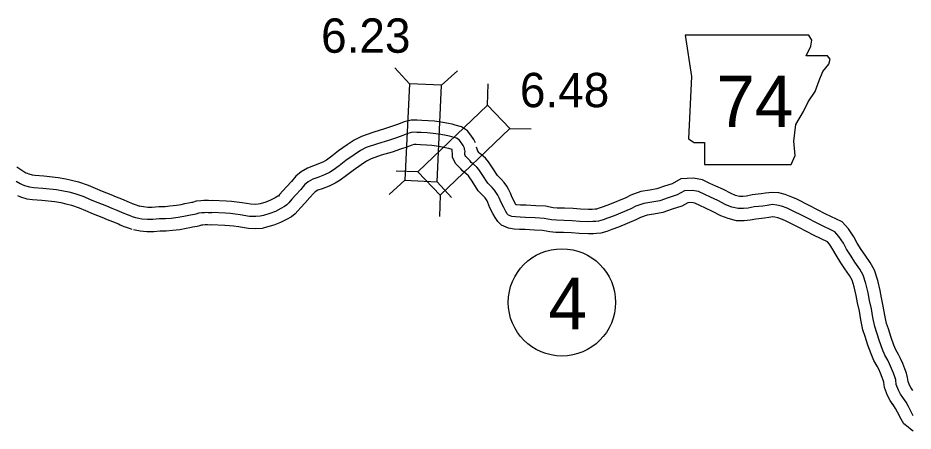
# Model space of a CAD drawing. Extents: x -83719 to 153526, y -11835 to 11446.
# Drawn here: x 9417.8 to 9784.9, y -1626.9 to -1457.4 of the extents above; entities that cross this region are included whole.
import ezdxf

# ---------------------------------------------------------------- set-up
doc = ezdxf.new("R2010")
doc.units = 0
for name, color, linetype in [('Level 11', 7, 'Continuous'), ('Level 20', 7, 'Continuous'), ('Level 21', 7, 'Continuous'), ('Level 27', 7, 'Continuous'), ('Level 58', 7, 'Continuous'), ('Level 59', 7, 'Continuous')]:
    doc.layers.add(name, color=color, linetype=linetype)

msp = doc.modelspace()

# ---------------------------------------------------------------- linework, layer by layer
at = {"layer": 'Level 11'}
for points in [[(9605.39, -1508.66), (9604.74, -1507.23), (9603.53, -1505.49), (9602.11, -1503.67), (9599.69, -1502.11), (9597.11, -1501.32), (9595.81, -1500.99), (9594.3, -1500.7), (9592.02, -1500.26), (9588.58, -1499.77), (9585.94, -1499.56), (9583.34, -1499.44), (9581.51, -1499.35), (9579.07, -1499.26), (9576.15, -1500.04), (9573.84, -1500.94), (9571.44, -1501.75), (9568.15, -1502.85), (9563.67, -1504.22), (9558.63, -1505.96), (9555.71, -1507.46), (9552.84, -1509.36), (9549.28, -1511.86), (9546.43, -1514.05), (9544.27, -1515.67), (9543.14, -1516.35), (9541.5, -1517.13), (9538.94, -1518.09), (9536.52, -1519.04), (9533.97, -1520.48), (9531.77, -1522.3), (9529.99, -1524.52), (9528.09, -1526.53), (9526.47, -1528.34), (9525.1, -1529.8), (9524.56, -1530.42), (9524.4, -1530.54), (9523.25, -1531.17), (9521.3, -1532.17), (9519.49, -1532.88), (9517.06, -1533.58), (9516.34, -1533.78), (9515.22, -1533.84), (9513.25, -1533.78), (9509.7, -1533.24), (9507.5, -1532.91), (9505.4, -1532.66), (9503.13, -1532.52), (9497.56, -1532.25)], [(9595.88, -1511.4), (9594.41, -1510.95), (9593.65, -1510.76), (9592.42, -1510.52), (9590.36, -1510.12), (9587.48, -1509.71), (9585.32, -1509.54), (9582.86, -1509.43), (9581.09, -1509.34), (9580.21, -1509.31), (9579.27, -1509.56), (9577.26, -1510.34), (9574.61, -1511.23), (9571.19, -1512.38), (9566.76, -1513.73), (9562.57, -1515.17), (9560.78, -1516.1), (9558.47, -1517.63), (9555.2, -1519.91), (9552.48, -1522.02), (9549.87, -1523.97), (9547.88, -1525.17), (9545.4, -1526.35), (9542.52, -1527.42), (9540.82, -1528.09), (9539.65, -1528.75), (9538.93, -1529.35), (9537.54, -1531.08), (9535.46, -1533.29), (9533.84, -1535.11), (9532.5, -1536.53), (9531.46, -1537.72), (9529.89, -1538.94), (9527.92, -1540.01), (9525.42, -1541.3), (9522.71, -1542.35), (9519.76, -1543.21), (9517.96, -1543.7), (9515.35, -1543.85), (9512.33, -1543.75), (9508.21, -1543.13), (9506.15, -1542.82), (9504.52, -1542.62), (9502.59, -1542.51), (9497.06, -1542.23)], [(9776.61, -1615.92), (9775.49, -1614.32), (9774.32, -1612.22), (9773.07, -1608.93), (9772.79, -1606.83), (9772.58, -1606.03), (9772.15, -1604.81), (9771.45, -1603.09), (9770.75, -1601.51), (9770.06, -1600.23), (9768.76, -1597.96), (9767.61, -1595.2), (9766.35, -1591.56), (9765.23, -1588.04), (9764.3, -1585.26), (9763.47, -1581.23), (9762.82, -1577.64), (9762.08, -1574.26), (9761.5, -1571.17), (9760.72, -1567.68), (9759.83, -1564.96), (9758.73, -1563.04), (9756.89, -1560.3), (9755.23, -1557.84), (9753.29, -1554.73), (9751.97, -1552.3), (9750.52, -1550.11), (9749.73, -1549.26), (9744.32, -1546.63), (9737.95, -1543.32), (9732.75, -1540.7), (9731.36, -1540.11), (9729.4, -1539.36), (9728.2, -1539.07), (9727.33, -1538.99), (9725.76, -1539.2), (9723.91, -1539.48), (9720.43, -1539.86), (9718.04, -1540.34), (9715.56, -1540.6), (9712.43, -1540.57), (9709, -1539.7), (9706.03, -1538.56), (9702.64, -1536.74), (9699.76, -1535.45), (9697.36, -1534.33), (9695.31, -1533.41), (9694.02, -1533.14), (9692.51, -1533.22), (9690.04, -1534.6), (9686.07, -1535.84), (9682.29, -1537.21), (9678.56, -1537.84), (9675.74, -1538.29), (9673.08, -1539.25), (9671.16, -1540.21), (9664.08, -1543.14), (9661.34, -1544.22), (9659.27, -1544.99), (9656.74, -1545.69), (9655.07, -1545.8), (9653.79, -1545.88), (9651.76, -1545.96), (9647.86, -1545.84), (9644.74, -1545.59), (9641.51, -1545.41), (9638.39, -1545.36), (9635.86, -1545.17), (9632.87, -1544.56), (9629.63, -1544.37), (9625.72, -1544.2), (9623.48, -1544.11), (9621.31, -1544.01), (9618.91, -1543.65), (9616.08, -1542.42), (9614.5, -1540.85), (9613.46, -1539.26), (9612.57, -1537.53), (9611.33, -1535.26), (9610.48, -1533.08), (9610.19, -1532.41), (9609.89, -1531.96), (9609.31, -1531.1), (9608.68, -1530.44), (9606.51, -1528.24), (9604, -1524.27), (9602.86, -1522.56), (9602.49, -1522.15), (9601.38, -1521.21), (9600.21, -1520.23), (9599.41, -1519.33), (9598.88, -1518.72), (9598.6, -1518.42), (9597.28, -1517.24), (9596.69, -1515.95), (9596.03, -1514.53), (9596.03, -1513.75), (9595.88, -1511.4)], [(9784.81, -1610.2), (9783.98, -1609.01), (9783.4, -1607.98), (9782.83, -1606.47), (9782.62, -1604.9), (9782.15, -1603.1), (9781.5, -1601.25), (9780.65, -1599.18), (9779.74, -1597.11), (9778.81, -1595.38), (9777.75, -1593.53), (9776.95, -1591.63), (9775.84, -1588.41), (9774.73, -1584.93), (9773.97, -1582.66), (9773.29, -1579.35), (9772.63, -1575.67), (9771.88, -1572.25), (9771.29, -1569.15), (9770.37, -1565.03), (9769.02, -1560.89), (9767.23, -1557.76), (9765.18, -1554.71), (9763.62, -1552.39), (9761.93, -1549.7), (9760.56, -1547.15), (9758.39, -1543.88), (9755.77, -1541.08), (9748.82, -1537.7), (9742.51, -1534.42), (9736.96, -1531.62), (9735.08, -1530.83), (9732.37, -1529.8), (9729.84, -1529.18), (9727.12, -1528.94), (9724.36, -1529.29), (9722.61, -1529.56), (9718.91, -1529.96), (9716.52, -1530.44), (9715.07, -1530.6), (9713.73, -1530.59), (9712.03, -1530.15), (9710.2, -1529.45), (9707.05, -1527.77), (9703.92, -1526.36), (9701.52, -1525.24), (9698.43, -1523.85), (9694.79, -1523.08), (9689.65, -1523.37), (9686.07, -1525.36), (9682.87, -1526.36), (9679.73, -1527.5), (9676.94, -1527.97), (9673.24, -1528.56), (9669.13, -1530.04), (9667.01, -1531.11), (9660.33, -1533.86), (9657.76, -1534.88), (9656.18, -1535.47), (9655.05, -1535.78), (9654.45, -1535.82), (9653.28, -1535.89), (9651.71, -1535.96), (9648.42, -1535.85), (9645.41, -1535.61), (9641.85, -1535.42), (9638.84, -1535.37), (9637.24, -1535.25), (9634.17, -1534.62), (9630.15, -1534.39), (9626.14, -1534.21), (9623.91, -1534.12), (9622.29, -1534.04), (9622, -1534), (9621.4, -1532.83), (9620.42, -1531.04), (9619.72, -1529.23), (9619, -1527.63), (9618.22, -1526.42), (9617.13, -1524.82), (9615.88, -1523.49), (9614.38, -1521.97), (9612.38, -1518.82), (9610.77, -1516.41), (9609.47, -1514.96), (9607.84, -1513.58), (9607.2, -1513.04), (9606.93, -1512.74), (9606.37, -1512.09), (9605.83, -1510.4)], [(9417.33, -1518.4), (9418.95, -1519.5), (9419.83, -1520.09), (9421.05, -1520.85), (9421.58, -1521.11), (9422.2, -1521.36), (9423.56, -1521.8), (9424.67, -1521.92), (9428.39, -1522.16), (9434.32, -1522.79), (9437.39, -1523.34), (9439.77, -1523.87), (9442.61, -1524.61), (9446.58, -1526.01), (9449.39, -1527.21), (9452.38, -1528.5), (9455.87, -1529.83), (9458.1, -1530.74), (9460.27, -1531.6), (9463.4, -1532.9), (9464.01, -1533.24), (9464.59, -1533.47), (9465.01, -1533.6), (9466.31, -1534.1), (9467.65, -1534.55)], [(9417.53, -1530.25), (9418.77, -1530.76), (9421.46, -1531.63), (9423.81, -1531.88), (9427.54, -1532.13), (9432.91, -1532.7), (9435.42, -1533.14), (9437.42, -1533.59), (9439.69, -1534.18), (9442.95, -1535.33), (9445.44, -1536.4), (9448.62, -1537.77), (9452.21, -1539.13), (9454.36, -1540.01), (9456.5, -1540.86), (9459, -1541.9), (9459.71, -1542.3), (9461.25, -1542.9), (9461.7, -1543.04), (9462.92, -1543.51), (9464.44, -1544.02)], [(9466.96, -1534.37), (9468.26, -1534.62), (9469.28, -1534.79), (9471.1, -1534.98), (9472.86, -1534.97), (9475.5, -1534.67), (9478.12, -1534.66), (9480.13, -1534.48), (9482.81, -1534.2), (9484.72, -1533.85), (9486.22, -1533.49), (9487.69, -1533.24), (9489.11, -1533.01), (9489.47, -1532.91), (9490.99, -1532.45), (9492.73, -1532.21), (9494.06, -1532.14), (9494.84, -1532.11), (9495.97, -1532.12), (9497.69, -1532.25)], [(9465.12, -1544.2), (9466.48, -1544.46), (9467.92, -1544.71), (9470.62, -1544.98), (9473.45, -1544.97), (9476.08, -1544.66), (9478.58, -1544.66), (9481.1, -1544.43), (9484.22, -1544.1), (9486.78, -1543.64), (9488.21, -1543.3), (9489.34, -1543.11), (9491.32, -1542.78), (9492.3, -1542.5), (9493.12, -1542.25), (9493.65, -1542.18), (9494.51, -1542.13), (9494.99, -1542.11), (9495.53, -1542.12), (9496.94, -1542.23)], [(9784.95, -1626.86), (9783.79, -1626), (9782.82, -1625.3), (9781.12, -1623.9), (9779.9, -1621.99), (9778.47, -1619.06), (9777.67, -1617.56), (9776.52, -1615.78)]]:
    msp.add_lwpolyline(points, dxfattribs=at)
at = {"layer": 'Level 20'}
for p, q in [((9578.32, -1484.39), (9572.39, -1477.88)), ((9591.5, -1485.01), (9598.01, -1479.09)), ((9610.39, -1493.14), (9610.59, -1484.34)), ((9619.5, -1502.69), (9628.3, -1502.89)), ((9581.74, -1520.48), (9572.94, -1520.28)), ((9576.45, -1523.94), (9569.94, -1529.86)), ((9589.63, -1524.56), (9595.56, -1531.07)), ((9590.86, -1530.03), (9590.65, -1538.83))]:
    msp.add_line(p, q, dxfattribs=at)
for points in [[(9589.63, -1524.56), (9591.5, -1485.01), (9578.32, -1484.39), (9576.45, -1523.94)], [(9590.86, -1530.03), (9619.5, -1502.69), (9610.39, -1493.14), (9581.74, -1520.48)]]:
    msp.add_lwpolyline(points, close=True, dxfattribs=at)
at = {"layer": 'Level 21'}
msp.add_lwpolyline([(9691.39, -1464.46), (9693.92, -1481.37), (9692.8, -1507.03), (9695.05, -1508.44), (9699.28, -1508.44), (9699.28, -1517.47), (9734.81, -1517.47), (9736.5, -1513.8), (9735.94, -1507.88), (9736.78, -1501.11), (9739.88, -1495.75), (9741.86, -1491.81), (9744.68, -1487.58), (9746.37, -1483.07), (9747.78, -1479.4), (9750.32, -1476.3), (9750.88, -1474.33), (9749.75, -1472.92), (9741.01, -1472.92), (9742.98, -1468.97), (9743.27, -1466.43), (9742.1, -1464.48)], close=True, dxfattribs=at)
at = {"layer": 'Level 27'}
msp.add_circle((9640.84, -1574.05), 22, dxfattribs=at)
at = {"layer": 'Level 59'}
for points in [[(9600.84, -1510.74), (9600.37, -1509.71), (9599.5, -1508.45), (9598.69, -1507.42), (9597.56, -1506.69), (9595.76, -1506.13), (9594.73, -1505.87), (9593.36, -1505.61), (9591.19, -1505.19), (9588.03, -1504.74), (9585.63, -1504.55), (9583.1, -1504.43), (9581.3, -1504.34), (9579.64, -1504.29), (9577.71, -1504.8), (9575.55, -1505.64), (9573.03, -1506.49), (9569.67, -1507.61), (9565.22, -1508.97), (9560.6, -1510.57), (9558.24, -1511.78), (9555.66, -1513.5), (9552.24, -1515.88), (9549.46, -1518.04), (9547.07, -1519.82), (9545.51, -1520.76), (9543.45, -1521.74), (9540.73, -1522.76), (9538.67, -1523.57), (9536.81, -1524.61), (9535.35, -1525.82), (9533.77, -1527.8), (9531.78, -1529.91), (9530.16, -1531.72), (9528.8, -1533.17), (9528.01, -1534.07), (9527.15, -1534.74), (9525.59, -1535.59), (9523.36, -1536.73), (9521.1, -1537.61), (9518.41, -1538.4), (9517.15, -1538.74), (9515.28, -1538.85), (9512.79, -1538.76), (9508.96, -1538.18), (9506.82, -1537.86), (9504.96, -1537.64), (9502.86, -1537.52), (9497.31, -1537.24)], [(9780.71, -1613.06), (9779.73, -1611.66), (9778.86, -1610.1), (9777.95, -1607.7), (9777.71, -1605.87), (9777.37, -1604.57), (9776.83, -1603.03), (9776.05, -1601.14), (9775.24, -1599.31), (9774.43, -1597.81), (9773.26, -1595.75), (9772.28, -1593.42), (9771.1, -1589.98), (9769.98, -1586.49), (9769.13, -1583.96), (9768.38, -1580.29), (9767.73, -1576.66), (9766.98, -1573.26), (9766.4, -1570.16), (9765.54, -1566.36), (9764.43, -1562.93), (9762.98, -1560.4), (9761.03, -1557.5), (9759.42, -1555.11), (9757.61, -1552.22), (9756.27, -1549.72), (9754.45, -1547), (9752.75, -1545.17), (9746.57, -1542.17), (9740.23, -1538.87), (9734.86, -1536.16), (9733.22, -1535.47), (9730.89, -1534.58), (9729.02, -1534.12), (9727.22, -1533.97), (9725.06, -1534.25), (9723.26, -1534.52), (9719.67, -1534.91), (9717.28, -1535.39), (9715.31, -1535.6), (9713.08, -1535.58), (9710.52, -1534.93), (9708.12, -1534.01), (9704.84, -1532.26), (9701.84, -1530.9), (9699.44, -1529.78), (9696.87, -1528.63), (9694.4, -1528.11), (9691.08, -1528.29), (9688.06, -1529.98), (9684.47, -1531.1), (9681.01, -1532.35), (9677.75, -1532.91), (9674.49, -1533.43), (9671.11, -1534.65), (9669.08, -1535.66), (9662.21, -1538.5), (9659.55, -1539.55), (9657.72, -1540.23), (9655.89, -1540.74), (9654.76, -1540.81), (9653.53, -1540.88), (9651.73, -1540.96), (9648.14, -1540.85), (9645.08, -1540.6), (9641.68, -1540.42), (9638.62, -1540.37), (9636.55, -1540.21), (9633.52, -1539.59), (9629.89, -1539.38), (9625.93, -1539.2), (9623.7, -1539.11), (9621.8, -1539.02), (9620.3, -1538.8), (9618.93, -1538.21), (9618.4, -1537.67), (9617.79, -1536.74), (9616.99, -1535.18), (9615.88, -1533.15), (9615.1, -1531.15), (9614.59, -1530.02), (9614.06, -1529.19), (9613.22, -1527.96), (9612.28, -1526.96), (9610.44, -1525.11), (9608.19, -1521.55), (9606.82, -1519.49), (9605.98, -1518.56), (9604.61, -1517.4), (9603.7, -1516.63), (9603.17, -1516.04), (9602.6, -1515.37), (9602.1, -1514.84), (9601.39, -1514.21), (9601.23, -1513.84), (9601.02, -1513.41), (9601.02, -1512.88), (9601.15, -1512.18), (9600.98, -1511.64), (9600.88, -1511.31), (9600.84, -1510.74)], [(9417.11, -1524.28), (9418.63, -1525.24), (9419.56, -1525.68), (9420.49, -1526.06), (9422.51, -1526.71), (9424.24, -1526.9), (9427.96, -1527.14), (9433.62, -1527.74), (9436.41, -1528.24), (9438.6, -1528.73), (9441.15, -1529.4), (9444.77, -1530.67), (9447.42, -1531.8), (9450.5, -1533.14), (9454.04, -1534.48), (9456.23, -1535.37), (9458.38, -1536.23), (9461.2, -1537.4), (9461.86, -1537.77), (9462.92, -1538.18), (9463.35, -1538.32), (9464.61, -1538.8), (9466.04, -1539.29)], [(9466.04, -1539.29), (9467.37, -1539.54), (9468.6, -1539.75), (9470.86, -1539.98), (9473.15, -1539.97), (9475.79, -1539.66), (9478.35, -1539.66), (9480.62, -1539.45), (9483.51, -1539.15), (9485.75, -1538.74), (9487.22, -1538.39), (9488.52, -1538.17), (9490.22, -1537.89), (9490.89, -1537.7), (9492.05, -1537.35), (9493.19, -1537.19), (9494.29, -1537.14), (9494.92, -1537.11), (9495.75, -1537.12), (9497.31, -1537.24)], [(9784.91, -1620.54), (9784.27, -1619.54), (9782.92, -1616.78), (9781.98, -1615.02), (9780.71, -1613.06)]]:
    msp.add_lwpolyline(points, dxfattribs=at)

# ---------------------------------------------------------------- texts
at = {"layer": 'Level 21'}
msp.add_text('74', height=21.12, dxfattribs=at).set_placement((9704.28, -1502.14))
at = {"layer": 'Level 27'}
msp.add_text('4', height=21.12, dxfattribs=at).set_placement((9635.37, -1585.05))
at = {"layer": 'Level 58'}
for s, p in [('6.23', (9542.1, -1471.65)), ('6.48', (9623.62, -1493.99))]:
    msp.add_text(s, height=14.08, dxfattribs=at).set_placement(p)

doc.saveas('drawing.dxf')
